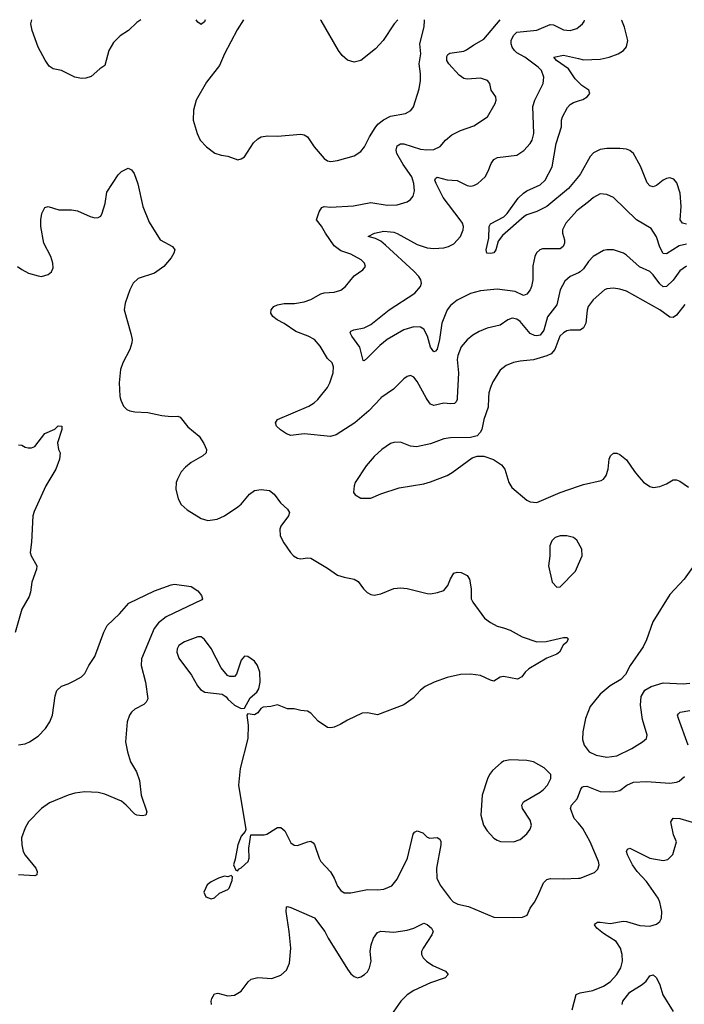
# Model space of a CAD drawing. Header units: inches. Extents: x 1834610 to 2027685, y 642842 to 774116.
# Tile 267 of 632: x 1876638 to 1880637, y 756351 to 762275. Entities that reach past the tile are written whole.
import ezdxf

# ---------------------------------------------------------------- set-up
doc = ezdxf.new("R2010")
doc.units = ezdxf.units.IN
doc.header["$MEASUREMENT"] = 0
for name, color, linetype in [('B8775', 7, 'Continuous'), ('B8776', 7, 'Continuous'), ('B8785', 7, 'Continuous'), ('B8786', 7, 'Continuous')]:
    doc.layers.add(name, color=color, linetype=linetype)

msp = doc.modelspace()

# ---------------------------------------------------------------- linework, layer by layer
at = {"layer": 'B8775', "color": 5}
for points, elevation in [([(1877242.8, 760000), (1877245.7, 759985.7), (1877263.1, 759950), (1877283, 759930), (1877301.4, 759921.4), (1877330, 759915), (1877410, 759911.1), (1877493.1, 759893.1), (1877550, 759887.8), (1877590, 759890.3), (1877604, 759884), (1877650, 759825.5), (1877717.3, 759770), (1877745.1, 759725.1), (1877762, 759690), (1877759.1, 759670), (1877740.7, 759650), (1877670.7, 759610), (1877636.2, 759583.8), (1877610, 759555.1), (1877586.7, 759510), (1877580.3, 759490), (1877578.4, 759450), (1877592, 759392), (1877610, 759358.8), (1877645.9, 759325.9), (1877730, 759273), (1877770, 759262), (1877826, 759270), (1877870, 759290.7), (1877950, 759344), (1877970, 759360.7), (1878020.6, 759419.4), (1878050, 759441.6), (1878090, 759448.2), (1878142, 759442), (1878170, 759420.7), (1878207.5, 759367.5), (1878250.3, 759330.3), (1878260.7, 759310), (1878256.3, 759290), (1878210, 759228.7), (1878203, 759210), (1878205.5, 759170), (1878226.6, 759126.6), (1878266.8, 759070), (1878286, 759050), (1878310, 759034.8), (1878330, 759030.8), (1878370, 759038), (1878390, 759035.5), (1878490, 758975.8), (1878550, 758934), (1878590, 758920.4), (1878651.3, 758910), (1878674.9, 758894.9), (1878706.8, 758850), (1878728.5, 758828.5), (1878750, 758817.3), (1878770, 758813.4), (1878810, 758820.5), (1878890, 758853.4), (1878930, 758857.3), (1878970, 758853.4), (1879090, 758822), (1879110, 758820.7), (1879152.1, 758827.9), (1879190, 758841), (1879199, 758850), (1879214, 758870), (1879230, 758912), (1879250, 758944.7), (1879270, 758951), (1879294, 758950), (1879330, 758931.3), (1879344.7, 758910), (1879354, 758850), (1879354, 758790), (1879364, 758770), (1879434.9, 758674.9), (1879470, 758648), (1879510, 758626), (1879550, 758617.1), (1879590, 758601.6), (1879662, 758562), (1879750, 758531.5), (1879805.1, 758534.9), (1879910, 758558), (1879930, 758558.8), (1879938.8, 758550), (1879930.8, 758530), (1879907.7, 758512.3), (1879886, 758470), (1879870, 758457.2), (1879810, 758434), (1879701, 758370), (1879678.8, 758350), (1879658.5, 758321.5), (1879633.4, 758306.6), (1879550, 758322.7), (1879530, 758319.3), (1879490, 758296), (1879470, 758300.9), (1879410, 758329.5), (1879350, 758337), (1879290, 758334.5), (1879210, 758317), (1879131.3, 758290), (1879077.5, 758262.5), (1879050, 758241.2), (1879006.2, 758193.8), (1878950, 758152.7), (1878790, 758093.2), (1878730, 758105.2), (1878698, 758102), (1878610, 758061.2), (1878566.2, 758033.8), (1878530, 758019.5), (1878510, 758015.1), (1878490, 758017.2), (1878434.9, 758054.9), (1878390, 758103.7), (1878370, 758114.5), (1878330, 758118.4), (1878290, 758129.5), (1878249.6, 758129.6), (1878190, 758152.7), (1878150, 758142.7), (1878102, 758138), (1878088.6, 758131.4), (1878070, 758105.2), (1878050, 758093.2), (1878010, 758098), (1878004.7, 758090), (1878013, 758030), (1878010.5, 757950.5), (1877964, 757770), (1877954, 757670), (1877998, 757402), (1877994, 757390), (1877970, 757362), (1877950.8, 757310), (1877935.3, 757224.7), (1877924.7, 757190), (1877938, 757158), (1877950, 757154), (1877955.3, 757164.7), (1877970, 757172), (1878012.3, 757210), (1878018, 757230), (1878016, 757290), (1878028.4, 757371.6), (1878110, 757370.4), (1878125.8, 757374.2), (1878179, 757410), (1878190, 757414.9), (1878210, 757414.9), (1878234.2, 757394.2), (1878270, 757322.4), (1878290, 757308.8), (1878310, 757307.2), (1878370, 757328.9), (1878390, 757331.8), (1878403.6, 757323.6), (1878411.9, 757311.9), (1878439, 757230), (1878450, 757210.4), (1878507.8, 757147.8), (1878530.2, 757110), (1878550, 757062.4), (1878570, 757036.4), (1878590, 757022.6), (1878630, 757022), (1878730, 757042.8), (1878790, 757039.5), (1878830, 757043.7), (1878876.8, 757063.2), (1878910, 757104.9), (1878970.9, 757230), (1879005.1, 757374.9), (1879013, 757387), (1879030, 757394), (1879063, 757383), (1879090, 757357.6), (1879106.8, 757350), (1879150, 757355.8), (1879165.5, 757345.5), (1879171.2, 757331.2), (1879171.1, 757310), (1879146.8, 757170), (1879148.4, 757110), (1879167.5, 757067.5), (1879227.2, 756987.2), (1879247.1, 756967.1), (1879274, 756954), (1879339, 756939), (1879490, 756876.3), (1879610, 756872.7), (1879664.1, 756875.9), (1879691.9, 756888.1), (1879709.3, 756930), (1879735.1, 756964.9), (1879755.5, 757004.5), (1879790, 757082), (1879810, 757101.7), (1879831.9, 757108.1), (1879910, 757105.4), (1880000, 757109.8)], 660), ([(1878811.9, 760000), (1878810, 759998.7), (1878738.7, 759921.3), (1878655.3, 759850), (1878542.3, 759777.7), (1878508.3, 759768.3), (1878350, 759782.6), (1878270, 759773.6), (1878243.1, 759783.1), (1878206.6, 759806.6), (1878184, 759830), (1878177.2, 759850), (1878189, 759870), (1878377, 759950), (1878410, 759969), (1878432.4, 759990), (1878440.3, 760000)], 660), ([(1879459.7, 760000), (1879456.7, 759943.3), (1879430.3, 759870), (1879419.6, 759810), (1879409.3, 759790.7), (1879390, 759771.3), (1879350, 759760.5), (1879230, 759758.5), (1879190, 759753.7), (1879110, 759723.6), (1879025.6, 759705.6), (1878990, 759709.6), (1878930, 759734), (1878890, 759731.5), (1878870, 759725.1), (1878817.3, 759690), (1878770, 759646), (1878723, 759590), (1878657.3, 759490), (1878650.7, 759470), (1878646.8, 759430), (1878656.8, 759416.8), (1878690, 759396), (1878750, 759397.3), (1878810, 759421.6), (1878922.3, 759457.7), (1879070, 759482), (1879110, 759493.7), (1879210, 759533.4), (1879240.9, 759550), (1879360.5, 759639.5), (1879390, 759648), (1879430, 759648), (1879488.7, 759628.7), (1879537, 759597), (1879557.3, 759570), (1879580.7, 759490), (1879599.9, 759459.9), (1879690, 759384), (1879710, 759373.4), (1879750, 759370.6), (1879890, 759430.4), (1880000, 759468.9)], 680), ([(1879270.7, 760000), (1879270.2, 759990), (1879264.4, 759975.6), (1879253.7, 759966.3), (1879230, 759963.8), (1879190, 759968), (1879130, 759954.2), (1879110, 759962.5), (1879089.1, 759990), (1879083.7, 760000)], 660), ([(1876630, 759718), (1876650, 759714.8), (1876670, 759702.8), (1876690, 759698.8), (1876710, 759698.8), (1876730, 759706.8), (1876790, 759784.7), (1876849, 759811), (1876870, 759832), (1876891.3, 759830), (1876891.3, 759810), (1876864.7, 759730), (1876871, 759690), (1876881, 759670), (1876877.3, 759630), (1876855.5, 759570), (1876795.8, 759470), (1876724.8, 759315.2), (1876717.4, 759290), (1876709, 759131), (1876701.3, 759070), (1876706.7, 759050), (1876740.5, 758990), (1876739.1, 758970), (1876710.6, 758890), (1876704, 758830), (1876695.2, 758804.8), (1876650.5, 758729.5), (1876610, 758588.7)], 640), ([(1880000, 759126.5), (1879990, 759144), (1879970, 759159.5), (1879930, 759169.5), (1879890, 759169.4), (1879860.9, 759159.1), (1879839.9, 759140.1), (1879827.7, 759110), (1879828, 759050), (1879820.5, 758990), (1879841, 758890), (1879870, 758861), (1879890, 758862.8), (1879982, 758958), (1880000, 758998.5)], 680), ([(1876631.6, 757911.6), (1876670, 757919.2), (1876696.2, 757930), (1876750, 757964.9), (1876792.8, 758010), (1876818.9, 758050), (1876834.7, 758090), (1876852.1, 758207.9), (1876860.9, 758239.1), (1876890, 758266), (1876930, 758278.8), (1876970, 758299.1), (1877010, 758321.6), (1877030, 758342), (1877054, 758390), (1877090, 758442.8), (1877144, 758590), (1877164.7, 758630), (1877238.9, 758701.1), (1877294.5, 758765.5), (1877450, 758838.9), (1877550, 758874.9), (1877570, 758878), (1877670, 758865.5), (1877710, 758839.1), (1877732.4, 758810), (1877738.8, 758790), (1877734.9, 758785.1), (1877518.5, 758681.5), (1877473.2, 758646.8), (1877447.8, 758612.2), (1877371.2, 758430), (1877369.2, 758389.2), (1877395.2, 758290), (1877408.4, 758190), (1877399.1, 758170), (1877384.8, 758155.2), (1877330, 758126.3), (1877310.2, 758109.8), (1877298.3, 758090), (1877284.7, 758050), (1877275.2, 757930), (1877285.7, 757870), (1877305.3, 757810), (1877340.4, 757750), (1877358.3, 757698.3), (1877368.7, 757610), (1877404, 757510), (1877398, 757490), (1877375.5, 757484.5), (1877342, 757490), (1877330, 757496), (1877279.5, 757550), (1877250, 757573.6), (1877150, 757615.6), (1877110, 757625.6), (1877030, 757629.6), (1876970, 757621.7), (1876930, 757609.7), (1876817.5, 757562.5), (1876770, 757529.6), (1876690.4, 757450), (1876670, 757413.2), (1876647.9, 757352.1), (1876650.2, 757310), (1876659.6, 757270), (1876670, 757248.5), (1876734.4, 757170), (1876743, 757150), (1876741, 757130), (1876730, 757125.1), (1876630, 757131.2)], 640), ([(1880000, 757440.5), (1879974.6, 757470), (1879952.3, 757530), (1879957.4, 757550), (1879992.5, 757587.5), (1880000, 757608.3)], 660), ([(1877791.2, 756350), (1877789.7, 756370), (1877794.1, 756385.9), (1877810, 756413.4), (1877830, 756419.3), (1877890, 756401.6), (1877930, 756406), (1877969.8, 756430.3), (1878013, 756487), (1878030, 756502), (1878070, 756512.4), (1878154.2, 756505.8), (1878210, 756527.3), (1878244.2, 756555.8), (1878261.3, 756598.7), (1878268.5, 756690), (1878260.3, 756790), (1878241, 756910), (1878242.7, 756937.3), (1878250, 756940.5), (1878270, 756934.6), (1878411.4, 756871.4), (1878473.4, 756790), (1878493.4, 756750), (1878610, 756562.4), (1878630, 756535.5), (1878650, 756519.1), (1878670, 756510.6), (1878690, 756516.3), (1878712.7, 756530), (1878730, 756547.3), (1878742, 756570), (1878753.6, 756610), (1878746.3, 756670), (1878752.3, 756710), (1878766.2, 756750), (1878790, 756784.2), (1878810, 756791.5), (1878890, 756785.6), (1878970, 756797.5), (1879010, 756809.3), (1879070, 756839.1), (1879090, 756831.4), (1879115.2, 756810), (1879124.9, 756790), (1879117.7, 756770), (1879065.4, 756690), (1879056.1, 756670), (1879055.6, 756650), (1879066, 756630), (1879085.7, 756610), (1879124.4, 756584.4), (1879199.1, 756550), (1879216.3, 756530), (1879198.8, 756510), (1879110, 756481.5), (1879010, 756435), (1878970, 756408.2), (1878931.8, 756370), (1878874.3, 756290)], 640), ([(1879962, 756318), (1879985.6, 756410), (1880000, 756416.3)], 640)]:
    msp.add_lwpolyline(points, dxfattribs=dict(at, elevation=elevation))
for points, elevation in [([(1877710, 758562.7), (1877630, 758532), (1877594.8, 758510), (1877585.5, 758490), (1877583.8, 758470), (1877594.6, 758434.6), (1877672.1, 758332.1), (1877707.1, 758267.1), (1877725.1, 758245.1), (1877752, 758230), (1877857.1, 758217.1), (1877881.1, 758201.1), (1877890, 758187.3), (1877930, 758150.8), (1877970, 758131), (1877990, 758132), (1878025.6, 758194.4), (1878064, 758230), (1878077.2, 758250), (1878085.2, 758290), (1878082, 758350), (1878069.6, 758389.6), (1878050, 758415.1), (1878010, 758443.7), (1877990, 758445.2), (1877970, 758422), (1877942, 758338), (1877930, 758324), (1877902.7, 758322.7), (1877889.3, 758329.3), (1877850, 758375.3), (1877790, 758492.7), (1877750, 758545.2), (1877730, 758561.2)], 660), ([(1879590, 757821.6), (1879550, 757813.6), (1879535.8, 757804.2), (1879482.3, 757757.7), (1879465.3, 757734.7), (1879452.1, 757707.9), (1879420.5, 757610), (1879412.2, 757490), (1879429, 757429), (1879450, 757394), (1879490, 757350.8), (1879510, 757338.8), (1879530.9, 757330.9), (1879610, 757328.2), (1879650, 757342.8), (1879690, 757376), (1879710, 757404.7), (1879717, 757430), (1879710, 757459), (1879662.4, 757530), (1879659.6, 757550), (1879669.4, 757570), (1879770, 757627.4), (1879790, 757643.1), (1879813.3, 757670), (1879834, 757710), (1879833, 757733), (1879794.1, 757774.1), (1879729.6, 757809.6), (1879690, 757818.4)], 680), ([(1877910, 757126), (1877890, 757118), (1877870, 757122), (1877834, 757110), (1877790, 757088.7), (1877766, 757070), (1877746, 757026), (1877758, 756998), (1877790, 756986), (1877810, 756991), (1877840.2, 757019.8), (1877890, 757042), (1877898, 757050), (1877916.4, 757096.4), (1877918, 757118)], 660)]:
    msp.add_lwpolyline(points, close=True, dxfattribs=dict(at, elevation=elevation))
at = {"layer": 'B8776', "color": 5}
for points, elevation in [([(1877367, 762274.4), (1877342, 762258), (1877292.7, 762210), (1877241.8, 762178.2), (1877202.2, 762137.8), (1877174.6, 762090), (1877150, 761999), (1877120.3, 761979.7), (1877067.3, 761932.7), (1877036.7, 761923.3), (1877010, 761921.2), (1876969.8, 761929.8), (1876890.5, 761969.5), (1876839.3, 761979.3), (1876815.8, 761995.8), (1876790.8, 762030.8), (1876749.7, 762110), (1876712.8, 762210), (1876705.1, 762250), (1876710.4, 762274.8)], 660), ([(1877985.6, 762274), (1877945.8, 762214.2), (1877871.1, 762070), (1877840.3, 761999.7), (1877762, 761898), (1877699.3, 761790), (1877683.8, 761730), (1877682.4, 761670), (1877706, 761590), (1877724.9, 761550), (1877762, 761510), (1877811.5, 761471.5), (1877850, 761459.5), (1877890, 761454.4), (1877950, 761432.7), (1877970, 761437.1), (1877990, 761450.5), (1878045.2, 761534.8), (1878070, 761558.7), (1878090, 761570.3), (1878130, 761576.9), (1878190, 761573.8), (1878330, 761586.3), (1878350, 761582.6), (1878370.2, 761570.2), (1878409.3, 761509.3), (1878470, 761439.3), (1878490, 761426.4), (1878510, 761421.6), (1878550, 761428.2), (1878650, 761456.4), (1878690, 761481.3), (1878713.7, 761510), (1878742.5, 761570), (1878776.2, 761623.8), (1878793.6, 761646.4), (1878826.7, 761673.3), (1878870, 761695.2), (1878959.3, 761710), (1878990.9, 761729.1), (1879007, 761750), (1879041.2, 761858.8), (1879049.7, 761909.7), (1879049.8, 761950), (1879041.7, 762010), (1879051.8, 762070), (1879046.4, 762130), (1879071.8, 762231.8), (1879074, 762270), (1879072.8, 762273.4)], 680), ([(1877753.4, 762274.2), (1877750, 762262.7), (1877734.8, 762250), (1877730, 762246.6), (1877710, 762259.3), (1877699.2, 762274.2)], 660), ([(1878440.3, 760000), (1878490, 760062.6), (1878505, 760090), (1878524.2, 760150), (1878526.9, 760186.9), (1878517.6, 760210), (1878490, 760236.2), (1878446.6, 760310), (1878412.6, 760350), (1878374.5, 760370), (1878299.6, 760399.6), (1878230, 760446.2), (1878188.2, 760468.2), (1878160.5, 760490), (1878149.6, 760510), (1878151.5, 760530), (1878167.3, 760550), (1878190, 760559.6), (1878230, 760567.1), (1878291.6, 760568.4), (1878350, 760576.5), (1878390, 760591.5), (1878450, 760625.5), (1878470, 760631.6), (1878530, 760636.5), (1878570, 760646.7), (1878598.4, 760670), (1878650, 760733.4), (1878702, 760770), (1878719, 760790), (1878713.2, 760810), (1878692.3, 760830), (1878630, 760864), (1878570, 760884), (1878530, 760915.1), (1878477.3, 760990), (1878453.3, 761033.3), (1878424, 761070), (1878440.2, 761119.8), (1878455.3, 761144.7), (1878469.1, 761150.9), (1878507.9, 761147.9), (1878645.6, 761154.4), (1878750, 761174.3), (1878850, 761159.6), (1878910, 761160.3), (1878970, 761179.3), (1878990, 761193.4), (1879006.3, 761213.7), (1879013.9, 761246.1), (1879009.8, 761290), (1878997.2, 761330), (1878944.5, 761404.5), (1878906.9, 761470), (1878902.9, 761490), (1878910, 761516), (1878930, 761528.3), (1878950, 761527.8), (1879050, 761496.5), (1879088.6, 761491.4), (1879130, 761494.3), (1879167.2, 761512.8), (1879199.8, 761550), (1879238, 761582), (1879290, 761609), (1879370, 761635.3), (1879451.8, 761690), (1879498.4, 761770), (1879504.5, 761790), (1879502, 761810), (1879475.6, 761850), (1879466, 761890), (1879453.3, 761910), (1879410, 761922.2), (1879330, 761916.1), (1879310, 761920.9), (1879281.9, 761941.9), (1879220.3, 762010), (1879209, 762030), (1879207.4, 762052.6), (1879213.9, 762066.1), (1879225.9, 762074.1), (1879310, 762085.9), (1879327.4, 762092.6), (1879370, 762123.2), (1879430, 762157.6), (1879529.7, 762273.1)], 660), ([(1878913.5, 762273.5), (1878892.2, 762250), (1878826, 762150), (1878779.8, 762100.2), (1878690.7, 762029.3), (1878650, 762019.8), (1878611.3, 762031.3), (1878579.1, 762059.1), (1878556, 762090), (1878451.5, 762270), (1878447.1, 762273.8)], 680), ([(1880000, 761132.2), (1879990, 761124.7), (1879923.2, 761050), (1879903.9, 761010), (1879903.9, 760990), (1879916.2, 760950), (1879915.2, 760930), (1879907.4, 760910), (1879890, 760896.4), (1879784.5, 760895.5), (1879766.8, 760890), (1879747.4, 760872.6), (1879737.6, 760850), (1879725.5, 760794.5), (1879725.1, 760710), (1879718.5, 760670), (1879710.2, 760650), (1879690, 760623.1), (1879670, 760616.4), (1879619.5, 760639.5), (1879510, 760654.6), (1879410, 760644.4), (1879350, 760627.8), (1879270, 760587.3), (1879230, 760555.3), (1879209.4, 760530), (1879178.4, 760450), (1879164.8, 760350), (1879150, 760292.7), (1879139.1, 760280.9), (1879130, 760276.4), (1879110, 760305.1), (1879091.6, 760371.6), (1879070, 760413.2), (1879050, 760425.6), (1879010, 760427.9), (1878950, 760408.5), (1878848.7, 760351.3), (1878804.3, 760315.7), (1878730, 760239.6), (1878710, 760222.7), (1878705.4, 760225.4), (1878684.2, 760304.2), (1878635.6, 760370), (1878625.6, 760390), (1878630, 760401), (1878648, 760410), (1878710, 760420.9), (1878750, 760440.8), (1878861.1, 760530), (1879015.6, 760630), (1879049.8, 760670), (1879055, 760690), (1879052.2, 760710), (1879039.8, 760730), (1879010, 760761.8), (1878839.2, 760919.2), (1878810, 760941.6), (1878778.1, 760958.2), (1878735.3, 760970), (1878772.3, 760990), (1878830, 761002.3), (1878890, 760995.8), (1878910, 760988.9), (1879030, 760923.3), (1879090, 760901.9), (1879130, 760898.2), (1879190, 760901.6), (1879218, 760910), (1879250, 760927.4), (1879291.1, 760970), (1879307.1, 761010), (1879307.4, 761030), (1879301.4, 761050), (1879288.1, 761070), (1879185.1, 761205.1), (1879143.4, 761290), (1879136.9, 761310), (1879140.3, 761319.7), (1879150, 761326.7), (1879210, 761311.1), (1879270, 761307.9), (1879330, 761277.3), (1879350, 761273.8), (1879370, 761276.5), (1879395.6, 761290), (1879438.7, 761330), (1879457.1, 761362.9), (1879474.5, 761410), (1879490, 761433.4), (1879513.8, 761446.2), (1879630, 761459.5), (1879671.8, 761488.2), (1879709.8, 761530.2), (1879721.3, 761550), (1879730.9, 761590), (1879726.5, 761753.5), (1879736.8, 761790), (1879788.4, 761890), (1879790.9, 761930), (1879776.8, 761970), (1879757.4, 761990), (1879676.5, 762050), (1879630, 762075.4), (1879614.6, 762090), (1879600.9, 762110), (1879595, 762130), (1879596.1, 762150), (1879610, 762179.7), (1879630, 762200.6), (1879750, 762212.7), (1879830, 762246.4), (1879850, 762244.2), (1879910, 762214), (1879950.9, 762209.1), (1879990, 762221.3), (1880000, 762229.5)], 640), ([(1880000, 761899), (1879979.3, 761919.3), (1879939.3, 761979.3), (1879867.6, 762030), (1879852, 762050), (1879910, 762061.5), (1880000, 762040.4)], 620), ([(1880000, 761331.5), (1879939.8, 761260.2), (1879810, 761150.4), (1879750, 761120.5), (1879690, 761100.8), (1879674, 761090), (1879542.6, 760977.4), (1879517.2, 760942.8), (1879503, 760890), (1879490, 760872.7), (1879470, 760868.2), (1879449, 760870), (1879444.5, 760890), (1879460.1, 760959.9), (1879462, 761030), (1879470, 761047.3), (1879551.3, 761088.7), (1879571.1, 761108.9), (1879638.3, 761201.7), (1879669.3, 761230.7), (1879690, 761245.8), (1879770, 761281.4), (1879800.2, 761310), (1879842, 761390), (1879865.4, 761530), (1879897.1, 761630), (1879897.9, 761670), (1879903.9, 761690), (1879934.4, 761745.6), (1879950, 761765), (1879970, 761776.6), (1880000, 761785.8)], 620), ([(1876624.7, 760790), (1876650, 760771), (1876690.5, 760750.5), (1876750, 760733.4), (1876770, 760730.7), (1876810, 760741), (1876830, 760758), (1876838.6, 760781.4), (1876838, 760810), (1876826, 760850), (1876782.9, 760930), (1876765.1, 761030), (1876764.5, 761070), (1876772.1, 761107.9), (1876790, 761144.7), (1876810, 761151), (1876874, 761130), (1876950, 761130.7), (1876985.2, 761125.2), (1877062, 761090), (1877090, 761082), (1877110, 761084), (1877126.6, 761093.4), (1877135.1, 761110), (1877152, 761170), (1877162.4, 761237.6), (1877230, 761341), (1877250, 761361), (1877290, 761381), (1877310, 761371.3), (1877326, 761350), (1877348.3, 761288.3), (1877379.5, 761150), (1877417.6, 761057.6), (1877482.8, 760950), (1877558, 760910), (1877571, 760890), (1877566, 760870), (1877550, 760842), (1877506, 760790), (1877450, 760749.6), (1877350, 760717), (1877321.6, 760690), (1877301.1, 760650), (1877273.1, 760570), (1877266.5, 760530), (1877307.4, 760387.4), (1877314.2, 760350), (1877313, 760330), (1877301.3, 760290), (1877259.6, 760210), (1877244.9, 760170), (1877237.2, 760090), (1877240.8, 760010), (1877242.8, 760000)], 660), ([(1880000, 760752.7), (1879950.9, 760729.1), (1879917.7, 760702.3), (1879891, 760649), (1879870, 760559.6), (1879813.7, 760486.3), (1879792.6, 760407.4), (1879770, 760377.3), (1879750, 760373), (1879735.1, 760375.1), (1879710, 760386.6), (1879650, 760459.8), (1879630, 760474), (1879601.3, 760478.7), (1879575.5, 760470), (1879530, 760437.6), (1879450, 760418.4), (1879401.9, 760398.1), (1879363.7, 760376.3), (1879330, 760348.6), (1879293.7, 760306.3), (1879274.5, 760254.5), (1879271.1, 760230), (1879279, 760150), (1879270.7, 760000)], 660), ([(1880000, 760407.7), (1879950, 760407.4), (1879930, 760403.5), (1879910, 760391.1), (1879888.4, 760370), (1879857.6, 760290), (1879835, 760265), (1879810, 760252.3), (1879730, 760228.1), (1879650, 760220.9), (1879610, 760212.6), (1879565.4, 760194.6), (1879530, 760167), (1879484.3, 760095.7), (1879470, 760062.7), (1879461.3, 760030), (1879459.7, 760000)], 680), ([(1879083.7, 760000), (1879030, 760099), (1879010, 760124), (1878990, 760134), (1878970, 760129), (1878950, 760114), (1878888, 760052), (1878811.9, 760000)], 660)]:
    msp.add_lwpolyline(points, dxfattribs=dict(at, elevation=elevation))
at = {"layer": 'B8785', "color": 5}
for points, elevation in [([(1880000, 759468.9), (1880030, 759479.5), (1880137.5, 759502.5), (1880150, 759511), (1880166.8, 759533.2), (1880178, 759570), (1880184.5, 759630), (1880192.7, 759650), (1880210, 759667.3), (1880230, 759668), (1880250, 759658.4), (1880290, 759627.7), (1880336.7, 759556.7), (1880363.9, 759523.9), (1880392, 759492), (1880430, 759466.8), (1880450, 759460.7), (1880490, 759466.8), (1880530, 759482.8), (1880570, 759506.8), (1880590, 759507.3), (1880610, 759499.1), (1880661.7, 759461.7)], 680), ([(1880000, 758998.5), (1880022.9, 759050), (1880020.9, 759090), (1880000, 759126.5)], 680), ([(1880737.1, 759050), (1880636.4, 758910), (1880550, 758816.9), (1880448.6, 758651.4), (1880410, 758544), (1880390, 758502.7), (1880310.5, 758390), (1880283.9, 758336.1), (1880254.7, 758305.3), (1880190, 758267), (1880130, 758216.2), (1880070, 758143.7), (1880042.7, 758070), (1880026.3, 757990), (1880025.3, 757945.3), (1880034.9, 757910), (1880064.4, 757870), (1880106.8, 757850), (1880170, 757839.1), (1880230, 757846.2), (1880320.7, 757890), (1880386, 757930), (1880409.6, 757950.4), (1880414, 757970), (1880384.7, 758064.7), (1880372.7, 758150), (1880377.8, 758202.2), (1880398.9, 758241.1), (1880436.6, 758263.4), (1880510, 758286), (1880630, 758280.2), (1880670, 758284.1)], 680), ([(1880659.8, 757910), (1880602, 758070), (1880596.4, 758090), (1880601.3, 758098.7), (1880611.9, 758108.1), (1880670, 758118.4)], 660), ([(1880000, 757608.3), (1880013.8, 757646.2), (1880022.9, 757657.1), (1880030, 757662.6), (1880050, 757662.8), (1880130, 757632.4), (1880211.1, 757628.9), (1880250, 757637), (1880291.5, 757670), (1880332.2, 757687.8), (1880410, 757691.8), (1880550, 757680.9), (1880590, 757687), (1880605.6, 757694.4), (1880638.5, 757721.5)], 660), ([(1880000, 756416.3), (1880010, 756420.7), (1880086.2, 756433.8), (1880150, 756459.7), (1880190, 756486), (1880231.7, 756530), (1880254.6, 756570), (1880265.3, 756610), (1880262.9, 756650), (1880252.4, 756690), (1880226, 756730), (1880150, 756778.2), (1880111.5, 756810), (1880097, 756830), (1880102.3, 756837.7), (1880115.3, 756844.7), (1880130, 756845.7), (1880190, 756837.7), (1880269.2, 756850.8), (1880290, 756850.2), (1880370, 756824.9), (1880430, 756821.7), (1880470, 756832.7), (1880489.5, 756850), (1880500.5, 756870), (1880502.6, 756910), (1880490, 756966), (1880479.4, 756990), (1880410.4, 757090.4), (1880353.8, 757150), (1880324.4, 757190), (1880294.5, 757250), (1880289.8, 757270.2), (1880294.5, 757285.5), (1880310, 757290.3), (1880430, 757230.2), (1880510, 757215.8), (1880538, 757222), (1880568.1, 757251.9), (1880589.3, 757329.3), (1880571, 757371), (1880556.3, 757450), (1880569.8, 757470.2), (1880610, 757469.1), (1880717.5, 757437.5)], 640), ([(1880000, 757109.8), (1880009.7, 757110.3), (1880095.8, 757144.2), (1880116.6, 757163.4), (1880124.2, 757190), (1880121.3, 757210), (1880070, 757329.4), (1880026.2, 757410), (1880000, 757440.5)], 660), ([(1880262.5, 756350), (1880266.3, 756370), (1880310, 756425), (1880383.5, 756470), (1880406.6, 756490), (1880430, 756522.8), (1880450, 756527.7), (1880470, 756510.5), (1880489.2, 756469.2), (1880508.4, 756408.4), (1880570, 756307.7)], 620)]:
    msp.add_lwpolyline(points, dxfattribs=dict(at, elevation=elevation))
at = {"layer": 'B8786', "color": 5}
for points, elevation in [([(1880000, 762229.5), (1880025.1, 762250), (1880035.3, 762264.7), (1880037.1, 762272.8)], 640), ([(1880000, 762040.4), (1880030, 762033.4), (1880130, 762037.6), (1880184.5, 762050), (1880239.6, 762070), (1880271.6, 762090), (1880290, 762110.8), (1880297.2, 762150), (1880277.5, 762230), (1880260.5, 762270), (1880258.9, 762272.6)], 620), ([(1880000, 761785.8), (1880026.1, 761793.9), (1880052.3, 761810), (1880069.4, 761830), (1880062, 761850), (1880019.7, 761879.7), (1880000, 761899)], 620), ([(1880650, 761044), (1880626.3, 761050), (1880612.8, 761070), (1880618.7, 761150), (1880611.3, 761231.3), (1880592.7, 761292.7), (1880574.8, 761314.7), (1880550, 761323.6), (1880530, 761318.9), (1880510, 761309.7), (1880470, 761278), (1880450, 761269.8), (1880430, 761274.5), (1880414.2, 761294.2), (1880372.9, 761392.9), (1880331.2, 761470), (1880310, 761488.9), (1880290, 761496.1), (1880250, 761500.5), (1880170, 761499.9), (1880130, 761493.7), (1880090, 761474.4), (1880070, 761451.8), (1880013.1, 761346.9), (1880000, 761331.5)], 620), ([(1880650, 760925.2), (1880606.3, 760913.7), (1880530, 760866), (1880510, 760868.5), (1880490, 760907), (1880469.2, 760969.2), (1880438.1, 761018.1), (1880349.6, 761070), (1880210, 761205.1), (1880170, 761223.6), (1880130, 761227.8), (1880090, 761206), (1880061.3, 761178.7), (1880000, 761132.2)], 640), ([(1880650, 760792.5), (1880610, 760764.2), (1880570, 760707.2), (1880530, 760668.8), (1880510, 760667.1), (1880490, 760685), (1880450, 760740.9), (1880430, 760760.8), (1880367.3, 760787.3), (1880290, 760858.3), (1880270.7, 760870.7), (1880210, 760889.8), (1880170, 760890.9), (1880150, 760886.2), (1880088.9, 760850), (1880060.5, 760819.5), (1880030, 760775.4), (1880010, 760757.6), (1880000, 760752.7)], 660), ([(1880639.3, 760560.7), (1880590, 760496.5), (1880570, 760483.4), (1880550, 760484.5), (1880489.8, 760530), (1880290, 760642), (1880250, 760654.5), (1880210, 760660.4), (1880170, 760656), (1880156.3, 760650), (1880088.5, 760590), (1880059.5, 760550), (1880051.8, 760528.2), (1880043.6, 760450), (1880030, 760421.3), (1880010, 760407.8), (1880000, 760407.7)], 680)]:
    msp.add_lwpolyline(points, dxfattribs=dict(at, elevation=elevation))

doc.saveas('drawing.dxf')
